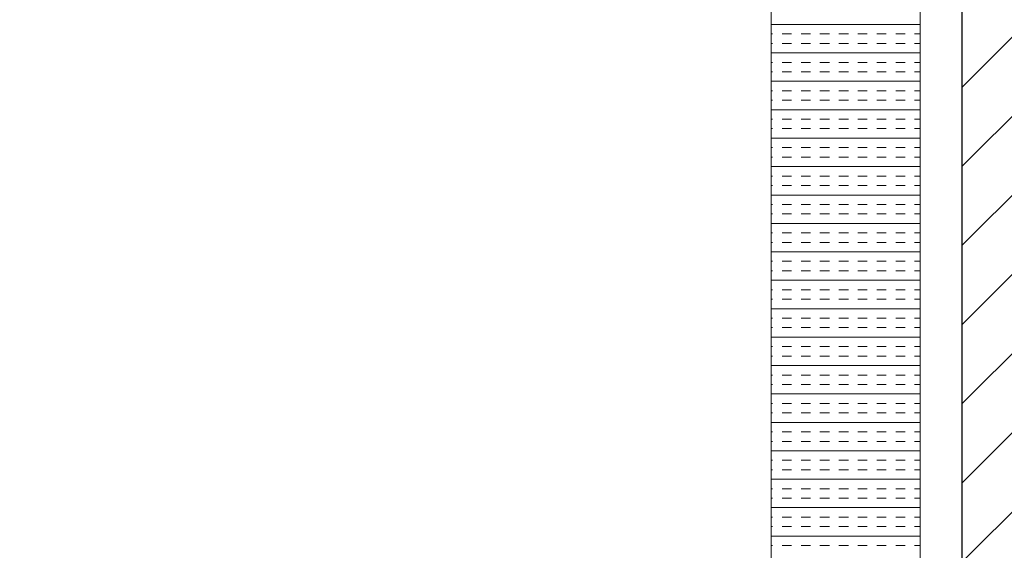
# Model space of a CAD drawing. Extents: x 3940905 to 4145695, y 925352 to 1109797.
# Tile 828 of 1056: x 4041040 to 4041371, y 1100296 to 1100474. Entities that reach past the tile are written whole.
import ezdxf

# ---------------------------------------------------------------- set-up
doc = ezdxf.new("R2010")
doc.units = 0
doc.header["$LTSCALE"] = 750
doc.header["$MEASUREMENT"] = 0
doc.layers.add('CIVIL WALLS', color=7, linetype='CONTINUOUS', lineweight=30)
doc.layers.add('CKD Equipments', color=252, linetype='CONTINUOUS', lineweight=0)
doc.layers.add('S-Hatch_8', color=7, linetype='CONTINUOUS')

msp = doc.modelspace()

# ---------------------------------------------------------------- hatches: boundary and pattern name
at = {"layer": 'S-Hatch_8'}
h = msp.add_hatch(dxfattribs=at)
h.set_pattern_fill('ANSI31', color=6, scale=150)
h.set_pattern_definition([(45, (55598.317, 54286.193), (-13.25825215, 13.25825215), [])])
h.paths.add_polyline_path([(4032909.71, 1095539.54), (4032784.71, 1095539.54), (4032784.71, 1094658.28), (4032909.71, 1094658.28)], flags=16)
h.paths.add_polyline_path([(4032934.71, 1095564.54), (4032759.71, 1095564.54), (4032759.71, 1094633.28), (4032934.71, 1094633.28)])
h.paths.add_polyline_path([(4036035.81, 1097319.5), (4036035.81, 1097194.49), (4032909.71, 1097194.5), (4032909.71, 1096488.48), (4032784.71, 1096488.48), (4032784.71, 1097319.5)], flags=16)
h.paths.add_polyline_path([(4039335.65, 1096588.98), (4040987, 1096589), (4040987, 1096464), (4039335.65, 1096463.98)], flags=17)
h.paths.add_polyline_path([(4039335.65, 1096613.98), (4041012, 1096614), (4041012, 1096439), (4039335.65, 1096438.98)])
h.paths.add_polyline_path([(4040862, 1095258.74), (4040862, 1095688.98), (4040987, 1095688.98), (4040987, 1095258.74), (4042012, 1095258.74), (4042012, 1095133.64), (4039635.81, 1095133.59), (4039635.81, 1095258.69)], flags=16)
h.paths.add_polyline_path([(4040837, 1095283.64), (4040837, 1095688.98), (4041012, 1095688.98), (4041012, 1095283.64), (4042037, 1095283.64), (4042037, 1095108.64), (4039635.81, 1095108.64), (4039635.81, 1095283.64)])
h.paths.add_polyline_path([(4044826.61, 1095744.14), (4044825.06, 1098019.68), (4044714.13, 1098019.44), (4044714.13, 1096994.44), (4043387, 1096994.44), (4043387, 1098078.44), (4043262, 1098078.44), (4043262, 1094831.38), (4043387, 1094831.38), (4043387, 1096869.44), (4044714.13, 1096869.44), (4044714.13, 1095868.9), (4044186.93, 1095868.93), (4044186.93, 1095743.93)], flags=17)
h.paths.add_polyline_path([(4044825.05, 1098044.44), (4044689.13, 1098044.44), (4044689.13, 1097019.44), (4043412, 1097019.44), (4043412, 1098103.44), (4043237, 1098103.44), (4043237, 1094806.38), (4043412, 1094806.38), (4043412, 1096844.44), (4044689.13, 1096844.44), (4044689.13, 1095893.9), (4044161.93, 1095893.93), (4044161.93, 1095718.93), (4044826.63, 1095719.38)])
h.paths.add_polyline_path([(4043387, 1099092.27), (4043753.59, 1099092.27), (4043753.59, 1099217.27), (4043263.42, 1099217.27), (4043263.42, 1098878.43), (4043387, 1098878.43)], flags=16)
h.paths.add_polyline_path([(4043412, 1099067.27), (4043753.59, 1099067.27), (4043753.59, 1099242.27), (4043236.95, 1099242.27), (4043237, 1098853.43), (4043412, 1098853.43)])
h.paths.add_polyline_path([(4041381.49, 1099092.27), (4041381.49, 1102053.43), (4041506.49, 1102053.43), (4041506.49, 1099217.27), (4042311.1, 1099217.27), (4042311.1, 1099092.27)], flags=16)
h.paths.add_polyline_path([(4041356.49, 1099067.27), (4041356.49, 1102078.43), (4041531.49, 1102078.43), (4041531.49, 1099242.27), (4042336.1, 1099242.27), (4042336.1, 1099067.27)])
h.paths.add_polyline_path([(4035556.81, 1097344.5), (4035556.81, 1097319.5), (4035436.81, 1097319.5), (4035436.81, 1097344.5), (4032759.71, 1097344.5), (4032759.71, 1096463.48), (4032934.71, 1096463.48), (4032934.71, 1097169.5), (4036035.81, 1097168.95), (4036035.81, 1097344.5)])

# ---------------------------------------------------------------- linework, layer by layer
at = {"layer": 'CIVIL WALLS', "color": 6, "elevation": -7.61}
msp.add_lwpolyline([(4041356.49, 1099067.27), (4041356.49, 1102078.43), (4041531.49, 1102078.43), (4041531.49, 1099242.27), (4042336.1, 1099242.27), (4042336.1, 1099067.27)], close=True, dxfattribs=at)
at = {"layer": 'CKD Equipments'}
for p, q in [((4041342.42, 1099951.64, -7.61), (4041342.42, 1100651.64, -7.61)), ((4041292.42, 1100001.64, -7.61), (4041292.42, 1100601.64, -7.61))]:
    msp.add_line(p, q, dxfattribs=at)
at = {"layer": 'CKD Equipments', "color": 4, "linetype": 'Continuous'}
for p, q in [((4041342.42, 1100472.18, -7.61), (4041292.42, 1100472.18, -7.61)), ((4041292.9, 1100469.01, -7.61), (4041292.42, 1100469.01, -7.61)), ((4041299.25, 1100469.01, -7.61), (4041296.07, 1100469.01, -7.61)), ((4041305.6, 1100469.01, -7.61), (4041302.42, 1100469.01, -7.61)), ((4041311.95, 1100469.01, -7.61), (4041308.77, 1100469.01, -7.61)), ((4041318.3, 1100469.01, -7.61), (4041315.12, 1100469.01, -7.61)), ((4041324.65, 1100469.01, -7.61), (4041321.47, 1100469.01, -7.61)), ((4041331, 1100469.01, -7.61), (4041327.82, 1100469.01, -7.61)), ((4041337.35, 1100469.01, -7.61), (4041334.17, 1100469.01, -7.61)), ((4041342.42, 1100469.01, -7.61), (4041340.52, 1100469.01, -7.61)), ((4041292.9, 1100465.83, -7.61), (4041292.42, 1100465.83, -7.61)), ((4041299.25, 1100465.83, -7.61), (4041296.07, 1100465.83, -7.61)), ((4041305.6, 1100465.83, -7.61), (4041302.42, 1100465.83, -7.61)), ((4041311.95, 1100465.83, -7.61), (4041308.77, 1100465.83, -7.61)), ((4041318.3, 1100465.83, -7.61), (4041315.12, 1100465.83, -7.61)), ((4041324.65, 1100465.83, -7.61), (4041321.47, 1100465.83, -7.61)), ((4041331, 1100465.83, -7.61), (4041327.82, 1100465.83, -7.61)), ((4041337.35, 1100465.83, -7.61), (4041334.17, 1100465.83, -7.61)), ((4041342.42, 1100465.83, -7.61), (4041340.52, 1100465.83, -7.61)), ((4041342.42, 1100462.66, -7.61), (4041292.42, 1100462.66, -7.61)), ((4041292.9, 1100459.48, -7.61), (4041292.42, 1100459.48, -7.61)), ((4041299.25, 1100459.48, -7.61), (4041296.07, 1100459.48, -7.61)), ((4041305.6, 1100459.48, -7.61), (4041302.42, 1100459.48, -7.61)), ((4041311.95, 1100459.48, -7.61), (4041308.77, 1100459.48, -7.61)), ((4041318.3, 1100459.48, -7.61), (4041315.12, 1100459.48, -7.61)), ((4041324.65, 1100459.48, -7.61), (4041321.47, 1100459.48, -7.61)), ((4041331, 1100459.48, -7.61), (4041327.82, 1100459.48, -7.61)), ((4041337.35, 1100459.48, -7.61), (4041334.17, 1100459.48, -7.61)), ((4041342.42, 1100459.48, -7.61), (4041340.52, 1100459.48, -7.61)), ((4041292.9, 1100456.31, -7.61), (4041292.42, 1100456.31, -7.61)), ((4041299.25, 1100456.31, -7.61), (4041296.07, 1100456.31, -7.61)), ((4041305.6, 1100456.31, -7.61), (4041302.42, 1100456.31, -7.61)), ((4041311.95, 1100456.31, -7.61), (4041308.77, 1100456.31, -7.61)), ((4041318.3, 1100456.31, -7.61), (4041315.12, 1100456.31, -7.61)), ((4041324.65, 1100456.31, -7.61), (4041321.47, 1100456.31, -7.61)), ((4041331, 1100456.31, -7.61), (4041327.82, 1100456.31, -7.61)), ((4041337.35, 1100456.31, -7.61), (4041334.17, 1100456.31, -7.61)), ((4041342.42, 1100456.31, -7.61), (4041340.52, 1100456.31, -7.61)), ((4041342.42, 1100453.13, -7.61), (4041292.42, 1100453.13, -7.61)), ((4041292.9, 1100449.96, -7.61), (4041292.42, 1100449.96, -7.61)), ((4041299.25, 1100449.96, -7.61), (4041296.07, 1100449.96, -7.61)), ((4041305.6, 1100449.96, -7.61), (4041302.42, 1100449.96, -7.61)), ((4041311.95, 1100449.96, -7.61), (4041308.77, 1100449.96, -7.61)), ((4041318.3, 1100449.96, -7.61), (4041315.12, 1100449.96, -7.61)), ((4041324.65, 1100449.96, -7.61), (4041321.47, 1100449.96, -7.61)), ((4041331, 1100449.96, -7.61), (4041327.82, 1100449.96, -7.61)), ((4041337.35, 1100449.96, -7.61), (4041334.17, 1100449.96, -7.61)), ((4041342.42, 1100449.96, -7.61), (4041340.52, 1100449.96, -7.61)), ((4041292.9, 1100446.78, -7.61), (4041292.42, 1100446.78, -7.61)), ((4041299.25, 1100446.78, -7.61), (4041296.07, 1100446.78, -7.61)), ((4041305.6, 1100446.78, -7.61), (4041302.42, 1100446.78, -7.61)), ((4041311.95, 1100446.78, -7.61), (4041308.77, 1100446.78, -7.61)), ((4041318.3, 1100446.78, -7.61), (4041315.12, 1100446.78, -7.61)), ((4041324.65, 1100446.78, -7.61), (4041321.47, 1100446.78, -7.61)), ((4041331, 1100446.78, -7.61), (4041327.82, 1100446.78, -7.61)), ((4041337.35, 1100446.78, -7.61), (4041334.17, 1100446.78, -7.61)), ((4041342.42, 1100446.78, -7.61), (4041340.52, 1100446.78, -7.61)), ((4041342.42, 1100443.61, -7.61), (4041292.42, 1100443.61, -7.61)), ((4041292.9, 1100440.43, -7.61), (4041292.42, 1100440.43, -7.61)), ((4041299.25, 1100440.43, -7.61), (4041296.07, 1100440.43, -7.61)), ((4041305.6, 1100440.43, -7.61), (4041302.42, 1100440.43, -7.61)), ((4041311.95, 1100440.43, -7.61), (4041308.77, 1100440.43, -7.61)), ((4041318.3, 1100440.43, -7.61), (4041315.12, 1100440.43, -7.61)), ((4041324.65, 1100440.43, -7.61), (4041321.47, 1100440.43, -7.61)), ((4041331, 1100440.43, -7.61), (4041327.82, 1100440.43, -7.61)), ((4041337.35, 1100440.43, -7.61), (4041334.17, 1100440.43, -7.61)), ((4041342.42, 1100440.43, -7.61), (4041340.52, 1100440.43, -7.61)), ((4041292.9, 1100437.26, -7.61), (4041292.42, 1100437.26, -7.61)), ((4041299.25, 1100437.26, -7.61), (4041296.07, 1100437.26, -7.61)), ((4041305.6, 1100437.26, -7.61), (4041302.42, 1100437.26, -7.61)), ((4041311.95, 1100437.26, -7.61), (4041308.77, 1100437.26, -7.61)), ((4041318.3, 1100437.26, -7.61), (4041315.12, 1100437.26, -7.61)), ((4041324.65, 1100437.26, -7.61), (4041321.47, 1100437.26, -7.61)), ((4041331, 1100437.26, -7.61), (4041327.82, 1100437.26, -7.61)), ((4041337.35, 1100437.26, -7.61), (4041334.17, 1100437.26, -7.61)), ((4041342.42, 1100437.26, -7.61), (4041340.52, 1100437.26, -7.61)), ((4041342.42, 1100434.08, -7.61), (4041292.42, 1100434.08, -7.61)), ((4041292.9, 1100430.91, -7.61), (4041292.42, 1100430.91, -7.61)), ((4041299.25, 1100430.91, -7.61), (4041296.07, 1100430.91, -7.61)), ((4041305.6, 1100430.91, -7.61), (4041302.42, 1100430.91, -7.61)), ((4041311.95, 1100430.91, -7.61), (4041308.77, 1100430.91, -7.61)), ((4041318.3, 1100430.91, -7.61), (4041315.12, 1100430.91, -7.61)), ((4041324.65, 1100430.91, -7.61), (4041321.47, 1100430.91, -7.61)), ((4041331, 1100430.91, -7.61), (4041327.82, 1100430.91, -7.61)), ((4041337.35, 1100430.91, -7.61), (4041334.17, 1100430.91, -7.61)), ((4041342.42, 1100430.91, -7.61), (4041340.52, 1100430.91, -7.61)), ((4041292.9, 1100427.73, -7.61), (4041292.42, 1100427.73, -7.61)), ((4041299.25, 1100427.73, -7.61), (4041296.07, 1100427.73, -7.61)), ((4041305.6, 1100427.73, -7.61), (4041302.42, 1100427.73, -7.61)), ((4041311.95, 1100427.73, -7.61), (4041308.77, 1100427.73, -7.61)), ((4041318.3, 1100427.73, -7.61), (4041315.12, 1100427.73, -7.61)), ((4041324.65, 1100427.73, -7.61), (4041321.47, 1100427.73, -7.61)), ((4041331, 1100427.73, -7.61), (4041327.82, 1100427.73, -7.61)), ((4041337.35, 1100427.73, -7.61), (4041334.17, 1100427.73, -7.61)), ((4041342.42, 1100427.73, -7.61), (4041340.52, 1100427.73, -7.61)), ((4041342.42, 1100424.56, -7.61), (4041292.42, 1100424.56, -7.61)), ((4041292.9, 1100421.38, -7.61), (4041292.42, 1100421.38, -7.61)), ((4041299.25, 1100421.38, -7.61), (4041296.07, 1100421.38, -7.61)), ((4041305.6, 1100421.38, -7.61), (4041302.42, 1100421.38, -7.61)), ((4041311.95, 1100421.38, -7.61), (4041308.77, 1100421.38, -7.61)), ((4041318.3, 1100421.38, -7.61), (4041315.12, 1100421.38, -7.61)), ((4041324.65, 1100421.38, -7.61), (4041321.47, 1100421.38, -7.61)), ((4041331, 1100421.38, -7.61), (4041327.82, 1100421.38, -7.61)), ((4041337.35, 1100421.38, -7.61), (4041334.17, 1100421.38, -7.61)), ((4041342.42, 1100421.38, -7.61), (4041340.52, 1100421.38, -7.61)), ((4041292.9, 1100418.21, -7.61), (4041292.42, 1100418.21, -7.61)), ((4041299.25, 1100418.21, -7.61), (4041296.07, 1100418.21, -7.61)), ((4041305.6, 1100418.21, -7.61), (4041302.42, 1100418.21, -7.61)), ((4041311.95, 1100418.21, -7.61), (4041308.77, 1100418.21, -7.61)), ((4041318.3, 1100418.21, -7.61), (4041315.12, 1100418.21, -7.61)), ((4041324.65, 1100418.21, -7.61), (4041321.47, 1100418.21, -7.61)), ((4041331, 1100418.21, -7.61), (4041327.82, 1100418.21, -7.61)), ((4041337.35, 1100418.21, -7.61), (4041334.17, 1100418.21, -7.61)), ((4041342.42, 1100418.21, -7.61), (4041340.52, 1100418.21, -7.61)), ((4041342.42, 1100415.03, -7.61), (4041292.42, 1100415.03, -7.61)), ((4041292.9, 1100411.86, -7.61), (4041292.42, 1100411.86, -7.61)), ((4041292.9, 1100408.68, -7.61), (4041292.42, 1100408.68, -7.61)), ((4041299.25, 1100411.86, -7.61), (4041296.07, 1100411.86, -7.61)), ((4041299.25, 1100408.68, -7.61), (4041296.07, 1100408.68, -7.61)), ((4041305.6, 1100411.86, -7.61), (4041302.42, 1100411.86, -7.61)), ((4041305.6, 1100408.68, -7.61), (4041302.42, 1100408.68, -7.61)), ((4041311.95, 1100411.86, -7.61), (4041308.77, 1100411.86, -7.61)), ((4041311.95, 1100408.68, -7.61), (4041308.77, 1100408.68, -7.61)), ((4041318.3, 1100411.86, -7.61), (4041315.12, 1100411.86, -7.61)), ((4041318.3, 1100408.68, -7.61), (4041315.12, 1100408.68, -7.61)), ((4041324.65, 1100411.86, -7.61), (4041321.47, 1100411.86, -7.61)), ((4041324.65, 1100408.68, -7.61), (4041321.47, 1100408.68, -7.61)), ((4041331, 1100411.86, -7.61), (4041327.82, 1100411.86, -7.61)), ((4041331, 1100408.68, -7.61), (4041327.82, 1100408.68, -7.61)), ((4041337.35, 1100411.86, -7.61), (4041334.17, 1100411.86, -7.61)), ((4041337.35, 1100408.68, -7.61), (4041334.17, 1100408.68, -7.61)), ((4041342.42, 1100411.86, -7.61), (4041340.52, 1100411.86, -7.61)), ((4041342.42, 1100408.68, -7.61), (4041340.52, 1100408.68, -7.61)), ((4041342.42, 1100405.51, -7.61), (4041292.42, 1100405.51, -7.61)), ((4041292.9, 1100402.33, -7.61), (4041292.42, 1100402.33, -7.61)), ((4041299.25, 1100402.33, -7.61), (4041296.07, 1100402.33, -7.61)), ((4041305.6, 1100402.33, -7.61), (4041302.42, 1100402.33, -7.61)), ((4041311.95, 1100402.33, -7.61), (4041308.77, 1100402.33, -7.61)), ((4041318.3, 1100402.33, -7.61), (4041315.12, 1100402.33, -7.61)), ((4041324.65, 1100402.33, -7.61), (4041321.47, 1100402.33, -7.61)), ((4041331, 1100402.33, -7.61), (4041327.82, 1100402.33, -7.61)), ((4041337.35, 1100402.33, -7.61), (4041334.17, 1100402.33, -7.61)), ((4041342.42, 1100402.33, -7.61), (4041340.52, 1100402.33, -7.61)), ((4041292.9, 1100399.16, -7.61), (4041292.42, 1100399.16, -7.61)), ((4041299.25, 1100399.16, -7.61), (4041296.07, 1100399.16, -7.61)), ((4041305.6, 1100399.16, -7.61), (4041302.42, 1100399.16, -7.61)), ((4041311.95, 1100399.16, -7.61), (4041308.77, 1100399.16, -7.61)), ((4041318.3, 1100399.16, -7.61), (4041315.12, 1100399.16, -7.61)), ((4041324.65, 1100399.16, -7.61), (4041321.47, 1100399.16, -7.61)), ((4041331, 1100399.16, -7.61), (4041327.82, 1100399.16, -7.61)), ((4041337.35, 1100399.16, -7.61), (4041334.17, 1100399.16, -7.61)), ((4041342.42, 1100399.16, -7.61), (4041340.52, 1100399.16, -7.61)), ((4041342.42, 1100395.98, -7.61), (4041292.42, 1100395.98, -7.61)), ((4041292.9, 1100392.81, -7.61), (4041292.42, 1100392.81, -7.61)), ((4041299.25, 1100392.81, -7.61), (4041296.07, 1100392.81, -7.61)), ((4041305.6, 1100392.81, -7.61), (4041302.42, 1100392.81, -7.61)), ((4041311.95, 1100392.81, -7.61), (4041308.77, 1100392.81, -7.61)), ((4041318.3, 1100392.81, -7.61), (4041315.12, 1100392.81, -7.61)), ((4041324.65, 1100392.81, -7.61), (4041321.47, 1100392.81, -7.61)), ((4041331, 1100392.81, -7.61), (4041327.82, 1100392.81, -7.61)), ((4041337.35, 1100392.81, -7.61), (4041334.17, 1100392.81, -7.61)), ((4041342.42, 1100392.81, -7.61), (4041340.52, 1100392.81, -7.61)), ((4041292.9, 1100389.63, -7.61), (4041292.42, 1100389.63, -7.61)), ((4041299.25, 1100389.63, -7.61), (4041296.07, 1100389.63, -7.61)), ((4041305.6, 1100389.63, -7.61), (4041302.42, 1100389.63, -7.61)), ((4041311.95, 1100389.63, -7.61), (4041308.77, 1100389.63, -7.61)), ((4041318.3, 1100389.63, -7.61), (4041315.12, 1100389.63, -7.61)), ((4041324.65, 1100389.63, -7.61), (4041321.47, 1100389.63, -7.61)), ((4041331, 1100389.63, -7.61), (4041327.82, 1100389.63, -7.61)), ((4041337.35, 1100389.63, -7.61), (4041334.17, 1100389.63, -7.61)), ((4041342.42, 1100389.63, -7.61), (4041340.52, 1100389.63, -7.61)), ((4041342.42, 1100386.46, -7.61), (4041292.42, 1100386.46, -7.61)), ((4041292.9, 1100383.28, -7.61), (4041292.42, 1100383.28, -7.61)), ((4041299.25, 1100383.28, -7.61), (4041296.07, 1100383.28, -7.61)), ((4041305.6, 1100383.28, -7.61), (4041302.42, 1100383.28, -7.61)), ((4041311.95, 1100383.28, -7.61), (4041308.77, 1100383.28, -7.61)), ((4041318.3, 1100383.28, -7.61), (4041315.12, 1100383.28, -7.61)), ((4041324.65, 1100383.28, -7.61), (4041321.47, 1100383.28, -7.61)), ((4041331, 1100383.28, -7.61), (4041327.82, 1100383.28, -7.61)), ((4041337.35, 1100383.28, -7.61), (4041334.17, 1100383.28, -7.61)), ((4041342.42, 1100383.28, -7.61), (4041340.52, 1100383.28, -7.61)), ((4041292.9, 1100380.11, -7.61), (4041292.42, 1100380.11, -7.61)), ((4041299.25, 1100380.11, -7.61), (4041296.07, 1100380.11, -7.61)), ((4041305.6, 1100380.11, -7.61), (4041302.42, 1100380.11, -7.61)), ((4041311.95, 1100380.11, -7.61), (4041308.77, 1100380.11, -7.61)), ((4041318.3, 1100380.11, -7.61), (4041315.12, 1100380.11, -7.61)), ((4041324.65, 1100380.11, -7.61), (4041321.47, 1100380.11, -7.61)), ((4041331, 1100380.11, -7.61), (4041327.82, 1100380.11, -7.61)), ((4041337.35, 1100380.11, -7.61), (4041334.17, 1100380.11, -7.61)), ((4041342.42, 1100380.11, -7.61), (4041340.52, 1100380.11, -7.61)), ((4041342.42, 1100376.93, -7.61), (4041292.42, 1100376.93, -7.61)), ((4041292.9, 1100373.76, -7.61), (4041292.42, 1100373.76, -7.61)), ((4041299.25, 1100373.76, -7.61), (4041296.07, 1100373.76, -7.61)), ((4041305.6, 1100373.76, -7.61), (4041302.42, 1100373.76, -7.61)), ((4041311.95, 1100373.76, -7.61), (4041308.77, 1100373.76, -7.61)), ((4041318.3, 1100373.76, -7.61), (4041315.12, 1100373.76, -7.61)), ((4041324.65, 1100373.76, -7.61), (4041321.47, 1100373.76, -7.61)), ((4041331, 1100373.76, -7.61), (4041327.82, 1100373.76, -7.61)), ((4041337.35, 1100373.76, -7.61), (4041334.17, 1100373.76, -7.61)), ((4041342.42, 1100373.76, -7.61), (4041340.52, 1100373.76, -7.61)), ((4041292.9, 1100370.58, -7.61), (4041292.42, 1100370.58, -7.61)), ((4041299.25, 1100370.58, -7.61), (4041296.07, 1100370.58, -7.61)), ((4041305.6, 1100370.58, -7.61), (4041302.42, 1100370.58, -7.61)), ((4041311.95, 1100370.58, -7.61), (4041308.77, 1100370.58, -7.61)), ((4041318.3, 1100370.58, -7.61), (4041315.12, 1100370.58, -7.61)), ((4041324.65, 1100370.58, -7.61), (4041321.47, 1100370.58, -7.61)), ((4041331, 1100370.58, -7.61), (4041327.82, 1100370.58, -7.61)), ((4041337.35, 1100370.58, -7.61), (4041334.17, 1100370.58, -7.61)), ((4041342.42, 1100370.58, -7.61), (4041340.52, 1100370.58, -7.61)), ((4041342.42, 1100367.41, -7.61), (4041292.42, 1100367.41, -7.61)), ((4041292.9, 1100364.23, -7.61), (4041292.42, 1100364.23, -7.61)), ((4041299.25, 1100364.23, -7.61), (4041296.07, 1100364.23, -7.61)), ((4041305.6, 1100364.23, -7.61), (4041302.42, 1100364.23, -7.61)), ((4041311.95, 1100364.23, -7.61), (4041308.77, 1100364.23, -7.61)), ((4041318.3, 1100364.23, -7.61), (4041315.12, 1100364.23, -7.61)), ((4041324.65, 1100364.23, -7.61), (4041321.47, 1100364.23, -7.61)), ((4041331, 1100364.23, -7.61), (4041327.82, 1100364.23, -7.61)), ((4041337.35, 1100364.23, -7.61), (4041334.17, 1100364.23, -7.61)), ((4041342.42, 1100364.23, -7.61), (4041340.52, 1100364.23, -7.61)), ((4041292.9, 1100361.06, -7.61), (4041292.42, 1100361.06, -7.61)), ((4041299.25, 1100361.06, -7.61), (4041296.07, 1100361.06, -7.61)), ((4041305.6, 1100361.06, -7.61), (4041302.42, 1100361.06, -7.61)), ((4041311.95, 1100361.06, -7.61), (4041308.77, 1100361.06, -7.61)), ((4041318.3, 1100361.06, -7.61), (4041315.12, 1100361.06, -7.61)), ((4041324.65, 1100361.06, -7.61), (4041321.47, 1100361.06, -7.61)), ((4041331, 1100361.06, -7.61), (4041327.82, 1100361.06, -7.61)), ((4041337.35, 1100361.06, -7.61), (4041334.17, 1100361.06, -7.61)), ((4041342.42, 1100361.06, -7.61), (4041340.52, 1100361.06, -7.61)), ((4041342.42, 1100357.88, -7.61), (4041292.42, 1100357.88, -7.61)), ((4041292.9, 1100354.71, -7.61), (4041292.42, 1100354.71, -7.61)), ((4041299.25, 1100354.71, -7.61), (4041296.07, 1100354.71, -7.61)), ((4041305.6, 1100354.71, -7.61), (4041302.42, 1100354.71, -7.61)), ((4041311.95, 1100354.71, -7.61), (4041308.77, 1100354.71, -7.61)), ((4041318.3, 1100354.71, -7.61), (4041315.12, 1100354.71, -7.61)), ((4041324.65, 1100354.71, -7.61), (4041321.47, 1100354.71, -7.61)), ((4041331, 1100354.71, -7.61), (4041327.82, 1100354.71, -7.61)), ((4041337.35, 1100354.71, -7.61), (4041334.17, 1100354.71, -7.61)), ((4041342.42, 1100354.71, -7.61), (4041340.52, 1100354.71, -7.61)), ((4041292.9, 1100351.53, -7.61), (4041292.42, 1100351.53, -7.61)), ((4041299.25, 1100351.53, -7.61), (4041296.07, 1100351.53, -7.61)), ((4041305.6, 1100351.53, -7.61), (4041302.42, 1100351.53, -7.61)), ((4041311.95, 1100351.53, -7.61), (4041308.77, 1100351.53, -7.61)), ((4041318.3, 1100351.53, -7.61), (4041315.12, 1100351.53, -7.61)), ((4041324.65, 1100351.53, -7.61), (4041321.47, 1100351.53, -7.61)), ((4041331, 1100351.53, -7.61), (4041327.82, 1100351.53, -7.61)), ((4041337.35, 1100351.53, -7.61), (4041334.17, 1100351.53, -7.61)), ((4041342.42, 1100351.53, -7.61), (4041340.52, 1100351.53, -7.61)), ((4041342.42, 1100348.36, -7.61), (4041292.42, 1100348.36, -7.61)), ((4041292.9, 1100345.18, -7.61), (4041292.42, 1100345.18, -7.61)), ((4041299.25, 1100345.18, -7.61), (4041296.07, 1100345.18, -7.61)), ((4041305.6, 1100345.18, -7.61), (4041302.42, 1100345.18, -7.61)), ((4041311.95, 1100345.18, -7.61), (4041308.77, 1100345.18, -7.61)), ((4041318.3, 1100345.18, -7.61), (4041315.12, 1100345.18, -7.61)), ((4041324.65, 1100345.18, -7.61), (4041321.47, 1100345.18, -7.61)), ((4041331, 1100345.18, -7.61), (4041327.82, 1100345.18, -7.61)), ((4041337.35, 1100345.18, -7.61), (4041334.17, 1100345.18, -7.61)), ((4041342.42, 1100345.18, -7.61), (4041340.52, 1100345.18, -7.61)), ((4041292.9, 1100342.01, -7.61), (4041292.42, 1100342.01, -7.61)), ((4041299.25, 1100342.01, -7.61), (4041296.07, 1100342.01, -7.61)), ((4041305.6, 1100342.01, -7.61), (4041302.42, 1100342.01, -7.61)), ((4041311.95, 1100342.01, -7.61), (4041308.77, 1100342.01, -7.61)), ((4041318.3, 1100342.01, -7.61), (4041315.12, 1100342.01, -7.61)), ((4041324.65, 1100342.01, -7.61), (4041321.47, 1100342.01, -7.61)), ((4041331, 1100342.01, -7.61), (4041327.82, 1100342.01, -7.61)), ((4041337.35, 1100342.01, -7.61), (4041334.17, 1100342.01, -7.61)), ((4041342.42, 1100342.01, -7.61), (4041340.52, 1100342.01, -7.61)), ((4041342.42, 1100338.83, -7.61), (4041292.42, 1100338.83, -7.61)), ((4041292.9, 1100335.66, -7.61), (4041292.42, 1100335.66, -7.61)), ((4041299.25, 1100335.66, -7.61), (4041296.07, 1100335.66, -7.61)), ((4041305.6, 1100335.66, -7.61), (4041302.42, 1100335.66, -7.61)), ((4041311.95, 1100335.66, -7.61), (4041308.77, 1100335.66, -7.61)), ((4041318.3, 1100335.66, -7.61), (4041315.12, 1100335.66, -7.61)), ((4041324.65, 1100335.66, -7.61), (4041321.47, 1100335.66, -7.61)), ((4041331, 1100335.66, -7.61), (4041327.82, 1100335.66, -7.61)), ((4041337.35, 1100335.66, -7.61), (4041334.17, 1100335.66, -7.61)), ((4041342.42, 1100335.66, -7.61), (4041340.52, 1100335.66, -7.61)), ((4041292.9, 1100332.48, -7.61), (4041292.42, 1100332.48, -7.61)), ((4041299.25, 1100332.48, -7.61), (4041296.07, 1100332.48, -7.61)), ((4041305.6, 1100332.48, -7.61), (4041302.42, 1100332.48, -7.61)), ((4041311.95, 1100332.48, -7.61), (4041308.77, 1100332.48, -7.61)), ((4041318.3, 1100332.48, -7.61), (4041315.12, 1100332.48, -7.61)), ((4041324.65, 1100332.48, -7.61), (4041321.47, 1100332.48, -7.61)), ((4041331, 1100332.48, -7.61), (4041327.82, 1100332.48, -7.61)), ((4041337.35, 1100332.48, -7.61), (4041334.17, 1100332.48, -7.61)), ((4041342.42, 1100332.48, -7.61), (4041340.52, 1100332.48, -7.61)), ((4041342.42, 1100329.31, -7.61), (4041292.42, 1100329.31, -7.61)), ((4041292.9, 1100326.13, -7.61), (4041292.42, 1100326.13, -7.61)), ((4041299.25, 1100326.13, -7.61), (4041296.07, 1100326.13, -7.61)), ((4041305.6, 1100326.13, -7.61), (4041302.42, 1100326.13, -7.61)), ((4041311.95, 1100326.13, -7.61), (4041308.77, 1100326.13, -7.61)), ((4041318.3, 1100326.13, -7.61), (4041315.12, 1100326.13, -7.61)), ((4041324.65, 1100326.13, -7.61), (4041321.47, 1100326.13, -7.61)), ((4041331, 1100326.13, -7.61), (4041327.82, 1100326.13, -7.61)), ((4041337.35, 1100326.13, -7.61), (4041334.17, 1100326.13, -7.61)), ((4041342.42, 1100326.13, -7.61), (4041340.52, 1100326.13, -7.61)), ((4041292.9, 1100322.96, -7.61), (4041292.42, 1100322.96, -7.61)), ((4041299.25, 1100322.96, -7.61), (4041296.07, 1100322.96, -7.61)), ((4041305.6, 1100322.96, -7.61), (4041302.42, 1100322.96, -7.61)), ((4041311.95, 1100322.96, -7.61), (4041308.77, 1100322.96, -7.61)), ((4041318.3, 1100322.96, -7.61), (4041315.12, 1100322.96, -7.61)), ((4041324.65, 1100322.96, -7.61), (4041321.47, 1100322.96, -7.61)), ((4041331, 1100322.96, -7.61), (4041327.82, 1100322.96, -7.61)), ((4041337.35, 1100322.96, -7.61), (4041334.17, 1100322.96, -7.61)), ((4041342.42, 1100322.96, -7.61), (4041340.52, 1100322.96, -7.61)), ((4041342.42, 1100319.78, -7.61), (4041292.42, 1100319.78, -7.61)), ((4041292.9, 1100316.61, -7.61), (4041292.42, 1100316.61, -7.61)), ((4041299.25, 1100316.61, -7.61), (4041296.07, 1100316.61, -7.61)), ((4041305.6, 1100316.61, -7.61), (4041302.42, 1100316.61, -7.61)), ((4041311.95, 1100316.61, -7.61), (4041308.77, 1100316.61, -7.61)), ((4041318.3, 1100316.61, -7.61), (4041315.12, 1100316.61, -7.61)), ((4041324.65, 1100316.61, -7.61), (4041321.47, 1100316.61, -7.61)), ((4041331, 1100316.61, -7.61), (4041327.82, 1100316.61, -7.61)), ((4041337.35, 1100316.61, -7.61), (4041334.17, 1100316.61, -7.61)), ((4041342.42, 1100316.61, -7.61), (4041340.52, 1100316.61, -7.61)), ((4041292.9, 1100313.43, -7.61), (4041292.42, 1100313.43, -7.61)), ((4041299.25, 1100313.43, -7.61), (4041296.07, 1100313.43, -7.61)), ((4041305.6, 1100313.43, -7.61), (4041302.42, 1100313.43, -7.61)), ((4041311.95, 1100313.43, -7.61), (4041308.77, 1100313.43, -7.61)), ((4041318.3, 1100313.43, -7.61), (4041315.12, 1100313.43, -7.61)), ((4041324.65, 1100313.43, -7.61), (4041321.47, 1100313.43, -7.61)), ((4041331, 1100313.43, -7.61), (4041327.82, 1100313.43, -7.61)), ((4041337.35, 1100313.43, -7.61), (4041334.17, 1100313.43, -7.61)), ((4041342.42, 1100313.43, -7.61), (4041340.52, 1100313.43, -7.61)), ((4041342.42, 1100310.26, -7.61), (4041292.42, 1100310.26, -7.61)), ((4041292.9, 1100307.08, -7.61), (4041292.42, 1100307.08, -7.61)), ((4041299.25, 1100307.08, -7.61), (4041296.07, 1100307.08, -7.61)), ((4041305.6, 1100307.08, -7.61), (4041302.42, 1100307.08, -7.61)), ((4041311.95, 1100307.08, -7.61), (4041308.77, 1100307.08, -7.61)), ((4041318.3, 1100307.08, -7.61), (4041315.12, 1100307.08, -7.61)), ((4041324.65, 1100307.08, -7.61), (4041321.47, 1100307.08, -7.61)), ((4041331, 1100307.08, -7.61), (4041327.82, 1100307.08, -7.61)), ((4041337.35, 1100307.08, -7.61), (4041334.17, 1100307.08, -7.61)), ((4041342.42, 1100307.08, -7.61), (4041340.52, 1100307.08, -7.61)), ((4041292.9, 1100303.91, -7.61), (4041292.42, 1100303.91, -7.61)), ((4041299.25, 1100303.91, -7.61), (4041296.07, 1100303.91, -7.61)), ((4041305.6, 1100303.91, -7.61), (4041302.42, 1100303.91, -7.61)), ((4041311.95, 1100303.91, -7.61), (4041308.77, 1100303.91, -7.61)), ((4041318.3, 1100303.91, -7.61), (4041315.12, 1100303.91, -7.61)), ((4041324.65, 1100303.91, -7.61), (4041321.47, 1100303.91, -7.61)), ((4041331, 1100303.91, -7.61), (4041327.82, 1100303.91, -7.61)), ((4041337.35, 1100303.91, -7.61), (4041334.17, 1100303.91, -7.61)), ((4041342.42, 1100303.91, -7.61), (4041340.52, 1100303.91, -7.61)), ((4041342.42, 1100300.73, -7.61), (4041292.42, 1100300.73, -7.61)), ((4041292.9, 1100297.56, -7.61), (4041292.42, 1100297.56, -7.61)), ((4041299.25, 1100297.56, -7.61), (4041296.07, 1100297.56, -7.61)), ((4041305.6, 1100297.56, -7.61), (4041302.42, 1100297.56, -7.61)), ((4041311.95, 1100297.56, -7.61), (4041308.77, 1100297.56, -7.61)), ((4041318.3, 1100297.56, -7.61), (4041315.12, 1100297.56, -7.61)), ((4041324.65, 1100297.56, -7.61), (4041321.47, 1100297.56, -7.61)), ((4041331, 1100297.56, -7.61), (4041327.82, 1100297.56, -7.61)), ((4041337.35, 1100297.56, -7.61), (4041334.17, 1100297.56, -7.61)), ((4041342.42, 1100297.56, -7.61), (4041340.52, 1100297.56, -7.61))]:
    msp.add_line(p, q, dxfattribs=at)

doc.saveas('drawing.dxf')
